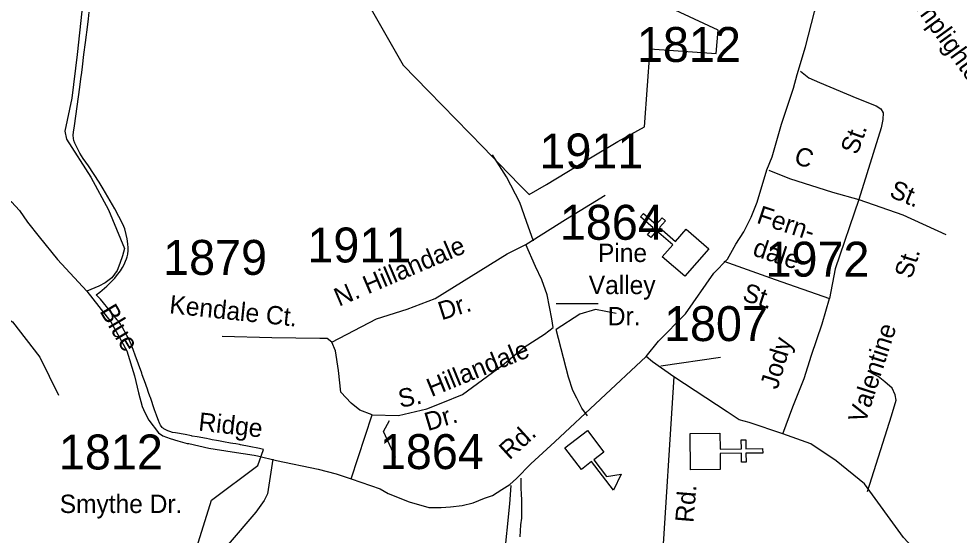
# Model space of a CAD drawing. Extents: x 884530 to 1028605, y 526725 to 653634.
# Drawn here: x 975781 to 979146, y 571686 to 573534 of the extents above; entities that cross this region are included whole.
import ezdxf

# ---------------------------------------------------------------- set-up
doc = ezdxf.new("R2010")
doc.units = 0
for name, color, linetype in [('Exist Boundary Political City Limit New', 7, 'Continuous'), ('Exist Cultural Church CELL', 7, 'Continuous'), ('Exist Cultural Educational Facility Elementary CELL', 7, 'Continuous'), ('Exist Road Non-System Type 51', 7, 'Continuous'), ('Exist Road Non-System Type 51 Label', 7, 'Continuous'), ('Exist Road Secondary Type 51 Attributed', 7, 'Continuous'), ('Exist Road Secondary Type 51 Label', 7, 'Continuous'), ('Exist Road Secondary Type 51 Number Label', 7, 'Continuous'), ('Map Preparation Boundary City Limit Buffer Line', 7, 'Continuous')]:
    doc.layers.add(name, color=color, linetype=linetype)

msp = doc.modelspace()

# ---------------------------------------------------------------- linework, layer by layer
at = {"layer": 'Exist Boundary Political City Limit New'}
for points in [[(976855.9, 573894.4), (977156.5, 573368.2), (977246.8, 573275.4), (977442.4, 573074.2), (977500, 573014.9), (977572.7, 572940.2), (977607.2, 572904.7), (977668.6, 572941.5), (977741.4, 572985.1), (977814.3, 573028.9), (977924.9, 573095.1), (978020.1, 573146.8), (978030.1, 573295.1), (978038.4, 573410), (978038.9, 573426.4), (978275.6, 573409.3), (978282.9, 573493.7), (978096.4, 573579.6)], [(976145.2, 572632.3), (976152.5, 572643.6), (976156.8, 572652.1), (976166.4, 572674.6), (976168.7, 572682.1), (976171, 572692.4), (976172.8, 572704.4), (976173, 572714.5), (976171.6, 572728.9), (976169.5, 572746.8), (976165.8, 572762.5), (976160.3, 572782.6), (976157.4, 572791.1), (976153.9, 572798.9), (976125, 572853.4), (976116.3, 572868.8), (976083.4, 572925.1), (976068.7, 572949.7), (976030.1, 573007.9), (976011.4, 573034.5), (975999.6, 573053.2), (975993.2, 573064.8), (975981.7, 573089.4), (975978.3, 573098.8), (975976.8, 573105.8), (975976.1, 573117.2), (975977.1, 573128.8), (975980.8, 573151.3), (975999.5, 573288.9), (976003.3, 573319.5), (976006.4, 573341.8), (976009.2, 573361.5), (976014.3, 573405.9), (976020.1, 573448.5), (976028.2, 573513.5), (976031.1, 573533.4), (976033.3, 573557)], [(976412.3, 571624.8), (976470.4, 571811.5), (976635.9, 571936.2), (976656.2, 571993.3), (976642.6, 571996.1), (976606, 572003.2), (976574.8, 572009.8), (976570.8, 572010.6), (976557.8, 572013), (976547.1, 572014.7), (976538.3, 572015.9), (976513.1, 572020.6), (976495.8, 572023.7), (976488.4, 572025.1), (976472.8, 572028.2), (976463.3, 572030.2), (976452.2, 572032.2), (976419.3, 572037.8), (976401.9, 572041.1), (976398.9, 572041.6), (976376.5, 572046.2), (976341.6, 572052.1), (976331.3, 572054.2), (976321.6, 572056.9), (976317.6, 572058.4), (976313.9, 572060.1), (976310.1, 572061.9), (976300.3, 572067.4), (976297.8, 572069.1), (976295.6, 572070.8), (976294.4, 572072.1), (976288.8, 572079.9), (976285.4, 572085.3), (976282.9, 572090.8), (976281.9, 572093.5), (976274.2, 572115.6), (976267.2, 572135.1), (976252.3, 572178.9), (976251.8, 572180.3), (976244.4, 572200.7), (976241.5, 572209.2), (976237.2, 572222.1), (976234.8, 572229.1), (976223, 572260.7), (976221.2, 572265.8), (976209.6, 572298.6), (976204.7, 572311.1), (976198.4, 572327.1), (976190.1, 572350.8), (976185.7, 572363), (976181.9, 572372.9), (976179.9, 572377.6), (976174.7, 572388.5), (976168.3, 572400.8), (976152.3, 572429), (976150.3, 572432.3), (976144.9, 572441.1), (976137.4, 572451.7), (976133.6, 572456.7), (976119.4, 572474.5), (976103.4, 572494.4), (976098.8, 572500), (976094.6, 572505.1), (976089.6, 572511.2), (976083.9, 572518), (976073.1, 572530.3), (976058.5, 572545.8), (976070.7, 572556), (976096, 572577.5), (976111.2, 572592.3), (976124.5, 572606.4), (976130.8, 572613.8), (976145.2, 572632.3)]]:
    msp.add_lwpolyline(points, dxfattribs=at)
at = {"layer": 'Exist Cultural Church CELL'}
for points in [[(978083.4, 572682.3), (978120.6, 572725.4), (978063, 572775.3), (978042.1, 572751.1), (978030, 572761.5), (978050.9, 572785.7), (978005.5, 572825.1), (978016, 572837.2), (978061.4, 572797.8), (978082.4, 572822), (978094.4, 572811.6), (978073.5, 572787.4), (978131.1, 572737.5), (978168.9, 572781), (978249.4, 572711.4), (978163.9, 572612.6)], [(978289.4, 572051.6), (978290.2, 571994.7), (978366.3, 571995.5), (978366, 572027.5), (978381.9, 572027.7), (978382.3, 571995.7), (978442.4, 571996.4), (978442.6, 571980.4), (978382.5, 571979.7), (978382.9, 571947.7), (978366.9, 571947.5), (978366.5, 571979.5), (978290.4, 571978.6), (978290.9, 571921), (978184.5, 571919.8), (978183, 572050.4)]]:
    msp.add_lwpolyline(points, close=True, dxfattribs=at)
at = {"layer": 'Exist Cultural Educational Facility Elementary CELL'}
msp.add_lwpolyline([(977815.3, 572061.3), (977874.8, 571983.5), (977838.3, 571955.5), (977883.9, 571895.9), (977936, 571905.3), (977908.8, 571847.7), (977830.7, 571949.7), (977794.1, 571921.7), (977734.6, 571999.5)], close=True, dxfattribs=at)
at = {"layer": 'Exist Road Non-System Type 51'}
for points in [[(978578.4, 573346.7), (978607.9, 573322.8), (978645.8, 573305.9), (978779.7, 573249.3), (978848.5, 573222.9), (978865.4, 573211.6), (978873.9, 573197.6), (978872.5, 573173.6), (978866, 573143.2), (978787, 572887.3)], [(977623.1, 572738.9), (977597.3, 572809.2), (977573.4, 572876.7), (977525.5, 572968.1), (977476.2, 573047)], [(978464.7, 572991.8), (978538.9, 572962.5), (978692.3, 572913.3), (978787, 572887.3)], [(978787, 572887.3), (978702.2, 572638.8), (978681.3, 572533.3)], [(978787, 572887.3), (978944.3, 572833), (979097.7, 572762.6)], [(978303.9, 572666.9), (978487.2, 572601.4), (978681.3, 572533.3)], [(977918.2, 572479.7), (977845, 572493.8), (977788.7, 572476.9), (977703.7, 572422.8)], [(977815.5, 572113.8), (977795.8, 572140.5), (977777.2, 572177.2), (977763.6, 572203.6), (977748, 572252.3), (977703.7, 572422.8)], [(978817.6, 571843), (978903.2, 572113.8), (978919.5, 572170.1), (978916.9, 572188.9), (978905.7, 572212), (978880, 572235.2), (978855.2, 572254.1), (978837.1, 572264.3), (978820.8, 572273.8)], [(976689.7, 571959), (976671.5, 571834.2), (976658.8, 571810.4), (976629.3, 571768.8), (976529.9, 571653.4)], [(977576.8, 571890.9), (977577.7, 571855.8), (977578.5, 571832.5), (977579.5, 571814.5), (977579.7, 571782.5), (977579.3, 571747.2), (977576.6, 571723.2), (977573.7, 571681)], [(977517.5, 571598.7), (977538, 571798.1), (977542.2, 571864.3)]]:
    msp.add_lwpolyline(points, dxfattribs=at)
at = {"layer": 'Exist Road Secondary Type 51 Attributed'}
for points in [[(978025.5, 572325.9), (978069.4, 572380.4), (978166.7, 572478.7), (978267.6, 572623.3), (978316.4, 572674), (978346.9, 572727.5), (978375.5, 572771.4), (978401.4, 572824.7), (978423.2, 572877.7), (978457.4, 572993.8), (978476.5, 573039.5), (978509.8, 573157.1), (978552.2, 573285.7), (978566.3, 573334.4), (978596.1, 573433.1), (978627.4, 573558.8), (978638.7, 573592.6), (978652.1, 573624.6), (978672.5, 573695.4), (978693.7, 573753.5), (978704.9, 573786.1)], [(976006.5, 573561.2), (975990.2, 573406), (975971.1, 573250.4), (975945.8, 573132.4), (975951.9, 573103.5), (976038.4, 572967.2), (976102.4, 572850.7), (976158.9, 572711.5), (976151.9, 572685.3), (976142.3, 572658.2), (976133.6, 572633.7), (976114.4, 572607.5), (976089.9, 572589.1), (976067.2, 572576.9), (976024.4, 572559.4)], [(975294.2, 572601.2), (975325.7, 572646.1), (975401.8, 572731.3), (975496.8, 572819.7), (975573, 572877.2), (975619.9, 572901.7), (975638.1, 572908.9), (975652.2, 572914.4), (975668.2, 572913.9), (975686.4, 572913.3), (975702.1, 572910.8), (975718, 572904.1), (975733.6, 572895.6), (975755.1, 572879), (975784.1, 572848), (975812.7, 572806.8), (975854.1, 572754.3), (975919.6, 572673), (976024.4, 572559.4)], [(977595.7, 572726.8), (977737.2, 572815.5), (977878.7, 572903.4)], [(976901.3, 572376.7), (977061.2, 572461), (977171.2, 572494.5), (977270.8, 572533.6), (977528.9, 572692.8), (977595.7, 572726.8)], [(977045.5, 572116.6), (977139.9, 572114.7), (977241.1, 572138.9), (977297.9, 572160.8), (977368.6, 572189.6), (977511.9, 572295), (977589.6, 572359.7), (977662.1, 572405.5), (977692.7, 572430), (977688.7, 572460.4), (977671.7, 572545.8), (977652.5, 572600), (977629.8, 572647.2), (977595.7, 572726.8)], [(975294.2, 572601.2), (975400.5, 572489.9), (975483.9, 572404.4), (975515.1, 572385.6), (975586, 572458.6), (975640.2, 572494.1), (975688.2, 572489.9), (975759.1, 572450.3), (975857.1, 572323), (975923.8, 572187.4)], [(976024.4, 572559.4), (976110.9, 572449.7), (976167.6, 572345.7), (976195.6, 572256.9), (976209.6, 572195.3), (976222.8, 572147.4), (976232, 572125.2), (976246.3, 572097.4), (976280.8, 572052.1), (976296.6, 572041.6), (976322.2, 572032.7), (976349.8, 572023.7), (976383.7, 572014.6), (976389.6, 572014.3), (976461.1, 571998.2), (976544.1, 571984.2), (976623, 571973.3), (976635, 571970.9), (976703.1, 571953.6), (976852.4, 571922.6), (976917.1, 571906.4), (976970.4, 571888.5)], [(978515, 572049), (978550.1, 572145.1), (978590.7, 572246.8), (978616.6, 572330), (978655.4, 572442.7), (978681.3, 572533.3)], [(976901.3, 572376.7), (976884.8, 572390.7), (976858.5, 572390.7), (976686.9, 572392.3), (976509.2, 572396.8)], [(977045.5, 572116.6), (977001.8, 572133.7), (976970.4, 572159), (976933.1, 572198.2), (976924.9, 572275.3), (976914.4, 572346.1), (976901.3, 572376.7)], [(976970.4, 571888.5), (977074.5, 571852.2), (977102.4, 571835.2), (977177.5, 571806), (977248.3, 571785.1), (977292.1, 571785.1), (977325.3, 571788.4), (977367.4, 571793), (977407.2, 571802.5), (977447.7, 571819.1), (977475.6, 571828.9), (977509, 571849.8), (977538.5, 571867.6), (977561.3, 571888.9), (977612.5, 571941.9), (977699.4, 572020.9), (978025.5, 572325.9)], [(978124.9, 572252.5), (978048.8, 572307), (978025.5, 572325.9)], [(978124.9, 572252.5), (978080, 571560.8)], [(978515, 572049), (978394.5, 572090.2), (978358.7, 572099.2), (978337.4, 572113.8), (978315, 572128.3), (978124.9, 572252.5)], [(976970.4, 571888.5), (977045.5, 572116.6)], [(982319.2, 569872.7), (982155, 569918.8), (981819.3, 569973.6), (981685.7, 570008.4), (981579, 570063.9), (981491.5, 570124.4), (981323, 570251.8), (980794.5, 570512.8), (980604.9, 570641.4), (980277.8, 570909.2), (980098.6, 571037.3), (979544, 571340.4), (979388.9, 571444.6), (979289.1, 571500), (979152.4, 571535.2), (979080.3, 571555.5), (979013.8, 571605.4), (978946.7, 571677.7), (978806.2, 571870.6), (978705.3, 571952.9), (978614.7, 572013.9), (978515, 572049)]]:
    msp.add_lwpolyline(points, dxfattribs=at)
at = {"layer": 'Exist Road Secondary Type 51 Label'}
for points in [[(977853.8, 572514.4), (977703.5, 572514.2)], [(978291.6, 572321.8), (978077.7, 572290.8)], [(977129.4, 571964.6), (977085.9, 572057.6), (977107.7, 572097.1)]]:
    msp.add_lwpolyline(points, dxfattribs=at)
at = {"layer": 'Map Preparation Boundary City Limit Buffer Line'}
for points in [[(976855.9, 573894.4), (977156.5, 573368.2), (977246.8, 573275.4), (977442.4, 573074.2), (977500, 573014.9), (977572.7, 572940.2), (977607.2, 572904.7), (977668.6, 572941.5), (977741.4, 572985.1), (977814.3, 573028.9), (977924.9, 573095.1), (978020.1, 573146.8), (978030.1, 573295.1), (978038.4, 573410), (978038.9, 573426.4), (978275.6, 573409.3), (978282.9, 573493.7), (978096.4, 573579.6)], [(976145.2, 572632.3), (976152.5, 572643.6), (976156.8, 572652.1), (976166.4, 572674.6), (976168.7, 572682.1), (976171, 572692.4), (976172.8, 572704.4), (976173, 572714.5), (976171.6, 572728.9), (976169.5, 572746.8), (976165.8, 572762.5), (976160.3, 572782.6), (976157.4, 572791.1), (976153.9, 572798.9), (976125, 572853.4), (976116.3, 572868.8), (976083.4, 572925.1), (976068.7, 572949.7), (976030.1, 573007.9), (976011.4, 573034.5), (975999.6, 573053.2), (975993.2, 573064.8), (975981.7, 573089.4), (975978.3, 573098.8), (975976.8, 573105.8), (975976.1, 573117.2), (975977.1, 573128.8), (975980.8, 573151.3), (975999.5, 573288.9), (976003.3, 573319.5), (976006.4, 573341.8), (976009.2, 573361.5), (976014.3, 573405.9), (976020.1, 573448.5), (976028.2, 573513.5), (976031.1, 573533.4), (976033.3, 573557)], [(976412.3, 571624.8), (976470.4, 571811.5), (976635.9, 571936.2), (976656.2, 571993.3), (976642.6, 571996.1), (976606, 572003.2), (976574.8, 572009.8), (976570.8, 572010.6), (976557.8, 572013), (976547.1, 572014.7), (976538.3, 572015.9), (976513.1, 572020.6), (976495.8, 572023.7), (976488.4, 572025.1), (976472.8, 572028.2), (976463.3, 572030.2), (976452.2, 572032.2), (976419.3, 572037.8), (976401.9, 572041.1), (976398.9, 572041.6), (976376.5, 572046.2), (976341.6, 572052.1), (976331.3, 572054.2), (976321.6, 572056.9), (976317.6, 572058.4), (976313.9, 572060.1), (976310.1, 572061.9), (976300.3, 572067.4), (976297.8, 572069.1), (976295.6, 572070.8), (976294.4, 572072.1), (976288.8, 572079.9), (976285.4, 572085.3), (976282.9, 572090.8), (976281.9, 572093.5), (976274.2, 572115.6), (976267.2, 572135.1), (976252.3, 572178.9), (976251.8, 572180.3), (976244.4, 572200.7), (976241.5, 572209.2), (976237.2, 572222.1), (976234.8, 572229.1), (976223, 572260.7), (976221.2, 572265.8), (976209.6, 572298.6), (976204.7, 572311.1), (976198.4, 572327.1), (976190.1, 572350.8), (976185.7, 572363), (976181.9, 572372.9), (976179.9, 572377.6), (976174.7, 572388.5), (976168.3, 572400.8), (976152.3, 572429), (976150.3, 572432.3), (976144.9, 572441.1), (976137.4, 572451.7), (976133.6, 572456.7), (976119.4, 572474.5), (976103.4, 572494.4), (976098.8, 572500), (976094.6, 572505.1), (976089.6, 572511.2), (976083.9, 572518), (976073.1, 572530.3), (976058.5, 572545.8), (976070.7, 572556), (976096, 572577.5), (976111.2, 572592.3), (976124.5, 572606.4), (976130.8, 572613.8), (976145.2, 572632.3)]]:
    msp.add_lwpolyline(points, dxfattribs=at)

# ---------------------------------------------------------------- texts
at = {"layer": 'Exist Road Non-System Type 51 Label'}
for s, height, rotation, p in [('St.', 65.62, 69.9472, (978780.7, 573044.1)), ('C', 65.6, 341.279, (978550.5, 573017.7)), ('St.', 65.62, 337.8076, (978891.9, 572898.2)), ('Fern-', 65.62, 341.7511, (978417.4, 572804.5)), ('dale', 65.62, 341.7511, (978403.1, 572688.3)), ('St.', 65.62, 72.7989, (978975.3, 572600.7)), ('St.', 65.62, 341.7511, (978366.2, 572527.8)), ('Valentine', 65.62, 72.0729, (978809.4, 572083)), ('Jody', 65.62, 73.1661, (978495.2, 572205.2))]:
    msp.add_text(s, height=height, rotation=rotation, dxfattribs=at).set_placement(p)
at = {"layer": 'Exist Road Secondary Type 51 Label'}
for s, height, rotation, p in [('Lamplighter', 65.617, 305.9736, (978929.9, 573650.3)), ('N. Hillandale', 65.617, 23.0511, (976926.7, 572503.8)), ('Kendale Ct.', 65.617, 353.9884, (976317.9, 572480.6)), ('Dr.', 65.62, 17.6558, (977294, 572454.9)), ('Blue', 65.62, 300.6378, (976068.8, 572488.1)), ('Hillandale', 65.62, 22.2524, (977257.2, 572180.4)), ('S.', 65.62, 11.2145, (977145.6, 572141.9)), ('Ridge', 65.62, 353.6811, (976421.7, 572061)), ('Dr.', 65.62, 16.6153, (977244.3, 572058.5)), ('Rd.', 65.62, 42.33, (977536.5, 571953.3)), ('Rd.', 65.62, 85.2478, (978194.7, 571729.5))]:
    msp.add_text(s, height=height, rotation=rotation, dxfattribs=at).set_placement(p)
for s, p in [('Pine', (977853.3, 572663.7)), ('Valley', (977820.3, 572548.9)), ('Dr.', (977888.4, 572437.4)), ('Smythe Dr.', (975927.7, 571765.8))]:
    msp.add_text(s, height=65.62, dxfattribs=at).set_placement(p)
at = {"layer": 'Exist Road Secondary Type 51 Number Label'}
for s, p in [('1812', (977992.7, 573379.4)), ('1911', (977643.9, 572998.4)), ('1864', (977716.8, 572743.3)), ('1911', (976813.7, 572662.1)), ('1879', (976297.5, 572617.7)), ('1972', (978452.6, 572611.4)), ('1807', (978089.5, 572380.9)), ('1812', (975924.8, 571921.6)), ('1864', (977073, 571923))]:
    msp.add_text(s, height=125, dxfattribs=at).set_placement(p)

doc.saveas('drawing.dxf')
